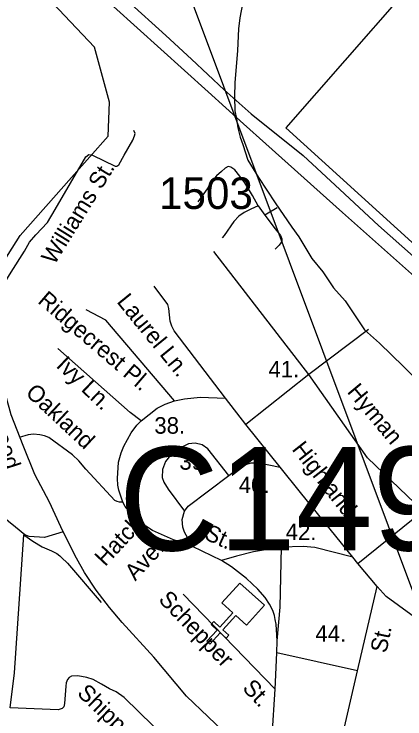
# Model space of a CAD drawing. Extents: x 884530 to 1028605, y 526725 to 653634.
# Drawn here: x 965863 to 967410, y 591285 to 594076 of the extents above; entities that cross this region are included whole.
import ezdxf

# ---------------------------------------------------------------- set-up
doc = ezdxf.new("R2010")
doc.units = 0
for name, color, linetype in [('Exist Boundary Political City Limit New', 7, 'Continuous'), ('Exist Cultural Church CELL', 7, 'Continuous'), ('Exist Hydrographic Creek Single Shore', 7, 'Continuous'), ('Exist Railroad Mainline', 7, 'Continuous'), ('Exist Road Non-System Type 51', 7, 'Continuous'), ('Exist Road Non-System Type 51 Label', 7, 'Continuous'), ('Exist Road Primary NC Attributed', 7, 'Continuous'), ('Exist Road Primary US Attributed', 7, 'Continuous'), ('Exist Road Primary US Label', 7, 'Continuous'), ('Exist Road Primary US UnDivided 4 Lane Attributed', 7, 'Continuous'), ('Exist Road Secondary Structure Culvert Number Label', 7, 'Continuous'), ('Exist Road Secondary Type 51 Attributed', 7, 'Continuous'), ('Exist Road Secondary Type 51 Number Label', 7, 'Continuous'), ('Exist Utilities Electrical Transmission Line', 7, 'Continuous'), ('Map Preparation Boundary City Limit Buffer Line', 7, 'Continuous')]:
    doc.layers.add(name, color=color, linetype=linetype)

msp = doc.modelspace()

# ---------------------------------------------------------------- linework, layer by layer
at = {"layer": 'Exist Boundary Political City Limit New'}
msp.add_lwpolyline([(967639.6, 594427.2), (966938.9, 593625.2), (967965.8, 592693.9), (967903.1, 592615.6), (967816.2, 592694.6), (967460.1, 593025.8), (967162.7, 593289.8), (966859.1, 593562.6), (966770.9, 593641.8), (966630.7, 593768), (966255.8, 594106.7)], dxfattribs=at)
at = {"layer": 'Exist Cultural Church CELL'}
msp.add_lwpolyline([(966782.7, 591656.6), (966740.3, 591694.6), (966689.4, 591638), (966713.1, 591616.6), (966702.4, 591604.7), (966678.7, 591626.2), (966638.4, 591581.5), (966626.5, 591592.2), (966666.8, 591636.9), (966643, 591658.3), (966653.7, 591670.2), (966677.4, 591648.7), (966728.4, 591705.3), (966685.6, 591744), (966756.9, 591823.1), (966853.9, 591735.7)], close=True, dxfattribs=at)
at = {"layer": 'Exist Hydrographic Creek Single Shore'}
msp.add_lwpolyline([(964447.9, 592178.4), (964603, 592198.3), (964779.5, 592340.8), (964875.9, 592378.4), (964993.9, 592403.8), (965089.7, 592361.9), (965247.5, 592392.5), (965456.4, 592512.7), (965529.5, 592632.6), (965767.3, 593008.2), (965800, 593063.3), (965887, 593199.8), (966090.4, 593428.3), (966235.9, 593593), (966240.5, 593727.5), (966181.2, 593945.3), (965730.7, 594420.4), (965668.3, 594782.6)], dxfattribs=at)
at = {"layer": 'Exist Railroad Mainline'}
msp.add_lwpolyline([(966312.5, 594128.9), (966464.2, 593990.6), (966565.7, 593897.8), (966694.8, 593776.4), (966801.5, 593680.7), (967007.4, 593516), (967152.9, 593380.8), (967306.1, 593239.5), (967443.9, 593116.7), (967542, 593021.7), (967571.7, 592995.4), (967773.6, 592822.2), (967771.7, 592814.7)], dxfattribs=at)
at = {"layer": 'Exist Road Non-System Type 51'}
for p, q in [((966904.5, 593308.9), (966856.4, 593279.5)), ((967029.4, 592648.8), (966653.6, 593135.9)), ((967265.7, 592827.3), (967029.4, 592648.8)), ((967029.4, 592648.8), (966780.6, 592450.7)), ((966780.6, 592450.7), (966699.4, 592555.6)), ((966916.3, 592282.5), (966780.6, 592450.7)), ((967224, 591901), (967481, 592108.3)), ((966684.5, 591911.6), (966569.3, 591967.8)), ((967224, 591901), (967204.8, 591924.8)), ((967300.4, 591808.8), (967224, 591901)), ((967222.9, 591475.7), (967300.4, 591808.8)), ((966896.9, 591403), (966532, 591779.3)), ((966902.9, 591546.9), (966905, 591593.5)), ((966896.9, 591403), (966902.9, 591546.9)), ((967222.9, 591475.7), (966902.9, 591546.9)), ((967075.9, 590844.3), (967222.9, 591475.7)), ((966873.3, 591050.1), (966896.9, 591403))]:
    msp.add_line(p, q, dxfattribs=at)
for points in [[(965735.3, 592866.5), (965851.1, 593054.7), (965904.4, 593136.9), (965923.8, 593172.8), (965948.6, 593202.3), (965994.6, 593251), (966025.9, 593301.7), (966146.4, 593510.7), (966158.5, 593519.9), (966173.2, 593517.1), (966262.7, 593473.6), (966269.9, 593473.8), (966277.3, 593479.3), (966298.4, 593517.1), (966333.4, 593576.9), (966339.8, 593593.5), (966341.7, 593602.7), (966337.1, 593614.7)], [(966829, 593316.1), (966806.5, 593357.5), (966776, 593407.6), (966757.2, 593434.6), (966736.5, 593459.5), (966720.9, 593469.9), (966710.5, 593472), (966698, 593465.7), (966683.5, 593453.3), (966664.7, 593435.6), (966648.9, 593416.7), (966627.4, 593384.7), (966591, 593332.8)], [(966829, 593316.1), (966799.9, 593303.1), (966774.1, 593290.9), (966753.1, 593275.6), (966733.4, 593254.7), (966695, 593199.7), (966687.4, 593189.5)], [(966829, 593316.1), (966856.4, 593279.5), (966896.5, 593225.7), (966917.4, 593198.6), (966922.6, 593186.2), (966922.6, 593176.8), (966919.4, 593170.6), (966912.1, 593161.2), (966896.5, 593144.6)], [(966699.4, 592555.6), (966496.1, 592821.2), (966487.4, 592840.7), (966480.4, 592860.1), (966475.7, 592909.9), (966472.2, 592926), (966417.1, 592999)], [(966498.5, 592544.4), (966226.1, 592863.4), (966148.5, 592905)], [(966365.8, 592465.8), (966322.7, 592497.8), (966035.7, 592751.4)], [(967481, 592108.3), (967262.1, 592318.4), (967029.4, 592648.8)], [(966365.8, 592465.8), (966429.4, 592515.9), (966460.4, 592531.7), (966498.5, 592544.4)], [(966498.5, 592544.4), (966537.4, 592552.9), (966599.5, 592559.3), (966699.4, 592555.6)], [(966293.2, 592143.2), (966277.3, 592190.8), (966273.7, 592210.8), (966272, 592237.3), (966276.3, 592301), (966286.5, 592339), (966297.2, 592364.9), (966326.3, 592417.6), (966348.2, 592447.9), (966365.8, 592465.8)], [(966293.2, 592143.2), (966280, 592143.2), (966270.3, 592145.8), (966261.7, 592150.4), (966147.3, 592273.4), (966119.6, 592307.4), (966093.4, 592331), (966000.6, 592398.8), (965982.9, 592405.9), (965965.3, 592410.3), (965939.8, 592412.1), (965918.5, 592409.4), (965883.3, 592399.7)], [(966713.3, 592249.5), (966629.4, 592354.9), (966608.1, 592370.9), (966579.2, 592376.5), (966553.9, 592374.3), (966503.5, 592348.9), (966482, 592329.8), (966463, 592303.8), (966450.4, 592272.1), (966449.2, 592241), (966455.2, 592222.4), (966472.6, 592195.3), (966538.2, 592107.4)], [(966713.3, 592249.5), (966755.1, 592280.1), (966780.1, 592292.7), (966801.9, 592299), (966833.1, 592299.5), (966916.3, 592282.5)], [(967204.8, 591924.8), (966997.6, 592181.7), (966916.3, 592282.5)], [(966538.2, 592107.4), (966551.6, 592127.7), (966713.3, 592249.5)], [(966569.3, 591967.8), (966493.9, 591993.9), (966410.7, 592031.1), (966357.9, 592065.9), (966331.2, 592090.7), (966302.9, 592126.1), (966293.2, 592143.2)], [(966569.3, 591967.8), (966538.1, 592024.3), (966530.9, 592044.2), (966528.8, 592074), (966538.2, 592107.4)], [(965847.7, 591328.7), (965863.9, 591467.2), (965901.2, 592014.2)], [(965901.2, 592014.2), (965936.4, 591988.7), (965974.1, 591965.9), (966010.6, 591951.1), (966031.5, 591939.9), (966044, 591930.3), (966050.9, 591924.2), (966073.7, 591902), (966207.5, 591745.7)], [(966921.8, 591964.6), (966811.2, 591946.3), (966743.2, 591928.8), (966684.5, 591911.6)], [(966905, 591593.5), (966916.6, 591727.9), (966921.8, 591964.6)], [(967204.8, 591924.8), (967054.2, 591963.4), (967007, 591967.2), (966921.8, 591964.6)], [(966905, 591593.5), (966900.6, 591659.7), (966897.2, 591678.8), (966894, 591694.3), (966887.2, 591714.1), (966873.9, 591739.6), (966857.7, 591766.2), (966828.2, 591799.2), (966783, 591840.4), (966723.3, 591886.7), (966684.5, 591911.6)], [(967664.3, 591530.6), (967336.4, 591769.5), (967300.4, 591808.8)], [(966586.4, 591088.1), (966299.1, 591369.1), (966267.4, 591392), (966240.2, 591404.3), (966208.4, 591422.9), (966175.8, 591440.5), (966150.3, 591448.4), (966115, 591455.5), (966090.4, 591453.8), (966081.5, 591448.5), (966074.5, 591441.4), (966069.5, 591427.3), (966068.3, 591415.1), (966062.1, 591346.3), (966059.5, 591332.1), (966053.4, 591326), (966037.6, 591321.2), (965847.7, 591328.7)]]:
    msp.add_lwpolyline(points, dxfattribs=at)
at = {"layer": 'Exist Road Primary NC Attributed'}
msp.add_lwpolyline([(966057.4, 592025.8), (965983.1, 592003.9), (965922.2, 592006.7), (965905.7, 592014.2), (965867.9, 592044.3), (965840.5, 592067.2), (965791.9, 592107), (965713.8, 592161.8), (965641.2, 592204.3), (965623.7, 592217), (965526.7, 592262.9), (965418.3, 592318), (965240.6, 592401.9)], dxfattribs=at)
at = {"layer": 'Exist Road Primary US Attributed'}
msp.add_lwpolyline([(966057.4, 592025.8), (966048, 592046), (966003.3, 592143.8), (965944.4, 592252.7), (965898.3, 592368.3), (965851.3, 592488.9), (965833.3, 592555.8), (965763.8, 592676.7), (965690.9, 592887.4), (965644.7, 593070.6), (965614.2, 593201.2), (965591.7, 593374.1), (965525.3, 593587.6), (965483.1, 593727.3), (965450.9, 593842.1), (965422.7, 593936.7), (965403.1, 594006.4), (965398.1, 594041.1), (965360.1, 594160.9)], dxfattribs=at)
at = {"layer": 'Exist Road Primary US UnDivided 4 Lane Attributed'}
msp.add_lwpolyline([(967284.8, 590615.5), (967248.9, 590665.7), (967238.6, 590677.1), (967218, 590703.9), (967191.2, 590729.6), (967156.2, 590769.1), (967099, 590828.9), (967061.2, 590865.1), (967022.1, 590898.4), (966978.7, 590948), (966887, 591042.6), (966852, 591077.1), (966794.2, 591128.6), (966717.5, 591211.3), (966545.2, 591375.5), (966416.3, 591529.1), (966290.4, 591666.1), (966240.4, 591725.9), (966187.3, 591795.2), (966141.7, 591864.7), (966109.7, 591922), (966057.4, 592025.8)], dxfattribs=at)
at = {"layer": 'Exist Road Secondary Type 51 Attributed'}
for points in [[(966767.2, 594117.2), (966756.4, 594061.6), (966750.9, 594017.7), (966747.7, 593931.3), (966737.3, 593803.4), (966735.7, 593749.1)], [(966735.7, 593749.1), (966737.5, 593693.5), (966743.7, 593660.6), (966748.9, 593625.3), (966757.7, 593588), (966769.1, 593559.1), (966788.9, 593498.1), (966830.5, 593428.6), (966896.7, 593328.1), (966962.5, 593232.5), (966990.9, 593194.6), (967042, 593108.8), (967085, 593055.6), (967127.5, 592991.8), (967174.2, 592940.8), (967250.6, 592826.1), (967310, 592773), (967404.3, 592680.8), (967464.1, 592620.8)]]:
    msp.add_lwpolyline(points, dxfattribs=at)
at = {"layer": 'Exist Utilities Electrical Transmission Line'}
msp.add_line((969612.8, 585990.5), (963386.1, 602621.5), dxfattribs=at)
at = {"layer": 'Map Preparation Boundary City Limit Buffer Line'}
msp.add_lwpolyline([(967639.6, 594427.2), (966938.9, 593625.2), (967965.8, 592693.9), (967903.1, 592615.6), (967816.2, 592694.6), (967460.1, 593025.8), (967162.7, 593289.8), (966859.1, 593562.6), (966770.9, 593641.8), (966630.7, 593768), (966255.8, 594106.7)], dxfattribs=at)

# ---------------------------------------------------------------- texts
at = {"layer": 'Exist Road Non-System Type 51 Label'}
for s, height, rotation, p in [('Williams St.', 65.617, 58.1759, (966022.4, 593079.9)), ('Ridgecrest Pl.', 65.617, 319.3676, (965952.8, 592935.1)), ('Laurel Ln.', 65.62, 309.1506, (966266.7, 592936.1)), ('Ivy Ln.', 65.62, 316.476, (966025.8, 592680.5)), ('Oakland', 65.62, 317.0038, (965904.3, 592571.3)), ('Hyman', 65.62, 309.7885, (967178.8, 592579.4)), ('Highland', 65.62, 308.1256, (966960.3, 592352.1)), ('Hatch', 65.62, 47.1454, (966223.4, 591885.6)), ('St.', 65.62, 335.6268, (966611.8, 591998.7)), ('Ave.', 65.62, 47.1454, (966342.6, 591828.8)), ('Schepper', 65.62, 313.9252, (966431.1, 591754.4)), ('St.', 65.62, 78.1148, (967336.8, 591542.8)), ('St.', 65.62, 313.9252, (966763.4, 591403.7)), ('Shipp', 65.62, 316.0781, (966108.8, 591382.7))]:
    msp.add_text(s, height=height, rotation=rotation, dxfattribs=at).set_placement(p)
for s, p in [('41.', (966870.2, 592637.3)), ('38.', (966418.2, 592414.3)), ('39.', (966517.3, 592271.8)), ('40.', (966752.6, 592178.9)), ('42.', (966938.3, 591993.1)), ('44.', (967056, 591590.5))]:
    msp.add_text(s, height=65.62, dxfattribs=at).set_placement(p)
at = {"layer": 'Exist Road Primary US Label'}
msp.add_text('Haywood', height=65.62, rotation=287.7673, dxfattribs=at).set_placement((965716.4, 592615.8))
at = {"layer": 'Exist Road Secondary Structure Culvert Number Label'}
msp.add_text('C149', height=410.1, dxfattribs=at).set_placement((966277.3, 591952.1))
at = {"layer": 'Exist Road Secondary Type 51 Number Label'}
msp.add_text('1503', height=125, dxfattribs=at).set_placement((966436.5, 593304.4))

doc.saveas('drawing.dxf')
